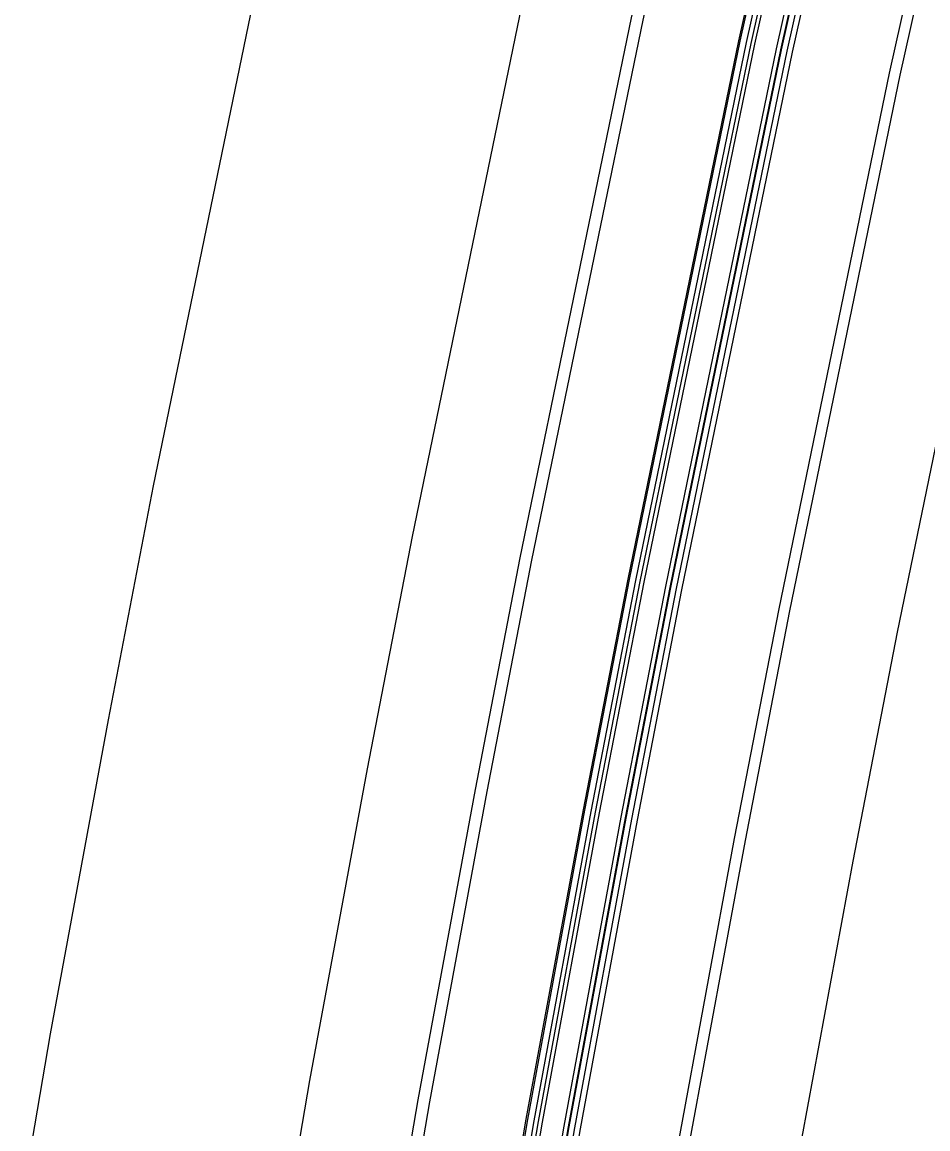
# Model space of a CAD drawing. Extents: x 1797478 to 1804836, y 246529 to 250952.
# Drawn here: x 1797985.5 to 1798026.7, y 249985.3 to 250035.6 of the extents above; entities that cross this region are included whole.
import ezdxf

# ---------------------------------------------------------------- set-up
doc = ezdxf.new("R2010")
doc.units = 0
for name, color, linetype in [('1', 7, 'Continuous'), ('DRAINAGE', 7, 'Continuous'), ('EDPV-LINE', 7, 'Continuous'), ('SHDR-UPAV', 7, 'Continuous')]:
    doc.layers.add(name, color=color, linetype=linetype)

msp = doc.modelspace()

# ---------------------------------------------------------------- linework, layer by layer
for points in [[(1797951.99, 249668.29), (1797955.124, 249690.23), (1797958.66, 249714.978), (1797962.197, 249739.727), (1797965.078, 249759.89), (1797965.733, 249764.476), (1797969.269, 249789.224), (1797972.805, 249813.973), (1797976.341, 249838.721), (1797979.877, 249863.47), (1797983.414, 249888.219), (1797983.961, 249892.048), (1797986.95, 249912.967), (1797990.492, 249937.737), (1797994.314, 249962.635), (1797998.556, 249987.465), (1798001.173, 250001.643), (1798003.217, 250012.22), (1798008.296, 250036.893), (1798013.79, 250061.476), (1798019.699, 250085.963), (1798026.021, 250110.346)], [(1797951.99, 249668.29), (1797955.124, 249690.23), (1797958.66, 249714.978), (1797962.197, 249739.727), (1797965.078, 249759.89), (1797965.733, 249764.476), (1797969.269, 249789.224), (1797972.805, 249813.973), (1797976.341, 249838.721), (1797979.877, 249863.47), (1797983.414, 249888.219), (1797983.961, 249892.048), (1797986.95, 249912.967), (1797990.492, 249937.737), (1797994.314, 249962.635), (1797998.556, 249987.465), (1798001.173, 250001.643), (1798003.217, 250012.22), (1798008.296, 250036.893), (1798013.79, 250061.476), (1798019.699, 250085.963), (1798026.021, 250110.346)], [(1797951.99, 249668.29), (1797955.124, 249690.23), (1797958.66, 249714.978), (1797962.197, 249739.727), (1797965.078, 249759.89), (1797965.733, 249764.476), (1797969.269, 249789.224), (1797972.805, 249813.973), (1797976.341, 249838.721), (1797979.877, 249863.47), (1797983.414, 249888.219), (1797983.961, 249892.048), (1797986.95, 249912.967), (1797990.492, 249937.737), (1797994.314, 249962.635), (1797998.556, 249987.465), (1798001.173, 250001.643), (1798003.217, 250012.22), (1798008.296, 250036.893), (1798013.79, 250061.476), (1798019.699, 250085.963), (1798026.021, 250110.346)], [(1797951.99, 249668.29), (1797955.124, 249690.23), (1797958.66, 249714.978), (1797962.197, 249739.727), (1797965.078, 249759.89), (1797965.733, 249764.476), (1797969.269, 249789.224), (1797972.805, 249813.973), (1797976.341, 249838.721), (1797979.877, 249863.47), (1797983.414, 249888.219), (1797983.961, 249892.048), (1797986.95, 249912.967), (1797990.492, 249937.737), (1797994.314, 249962.635), (1797998.556, 249987.465), (1798001.173, 250001.643), (1798003.217, 250012.22), (1798008.296, 250036.893), (1798013.79, 250061.476), (1798019.699, 250085.963), (1798026.021, 250110.346)], [(1797956.939, 249667.583), (1797960.074, 249689.522), (1797963.61, 249714.271), (1797967.146, 249739.02), (1797970.027, 249759.182), (1797970.683, 249763.768), (1797974.219, 249788.517), (1797977.755, 249813.266), (1797981.291, 249838.014), (1797984.827, 249862.763), (1797988.363, 249887.512), (1797988.911, 249891.341), (1797991.899, 249912.26), (1797995.44, 249937.021), (1797999.25, 249961.835), (1798003.478, 249986.582), (1798006.085, 250000.712), (1798008.123, 250011.254), (1798013.184, 250035.843), (1798018.66, 250060.344), (1798024.549, 250084.749), (1798030.85, 250109.051)], [(1797957.455, 249667.51), (1797960.59, 249689.449), (1797964.126, 249714.197), (1797967.662, 249738.946), (1797970.543, 249759.109), (1797971.198, 249763.695), (1797974.734, 249788.443), (1797978.27, 249813.192), (1797981.807, 249837.94), (1797985.347, 249862.689), (1797988.886, 249887.437), (1797989.434, 249891.266), (1797992.426, 249912.185), (1797995.97, 249936.944), (1797999.782, 249961.749), (1798004.012, 249986.486), (1798006.621, 250000.611), (1798008.658, 250011.148), (1798013.718, 250035.729), (1798019.192, 250060.221), (1798025.079, 250084.616), (1798031.377, 250108.909)], [(1797962.119, 249666.843), (1797965.25, 249688.783), (1797968.781, 249713.532), (1797972.313, 249738.281), (1797975.19, 249758.445), (1797975.843, 249763.031), (1797979.37, 249787.781), (1797982.893, 249812.531), (1797986.416, 249837.282), (1797989.934, 249862.033), (1797993.453, 249886.784), (1797993.998, 249890.614), (1797996.972, 249911.535), (1798000.494, 249936.288), (1798004.273, 249961.02), (1798008.47, 249985.685), (1798011.059, 249999.769), (1798013.089, 250010.275), (1798018.134, 250034.781), (1798023.591, 250059.198), (1798029.46, 250083.52), (1798035.739, 250107.739)], [(1797962.416, 249666.801), (1797965.547, 249688.74), (1797969.078, 249713.49), (1797972.61, 249738.239), (1797975.487, 249758.402), (1797976.14, 249762.988), (1797979.667, 249787.738), (1797983.19, 249812.489), (1797986.713, 249837.24), (1797990.231, 249861.991), (1797993.75, 249886.742), (1797994.295, 249890.572), (1797997.269, 249911.493), (1798000.791, 249936.245), (1798004.569, 249960.972), (1798008.765, 249985.632), (1798011.353, 249999.714), (1798013.384, 250010.217), (1798018.427, 250034.718), (1798023.883, 250059.13), (1798029.751, 250083.447), (1798036.029, 250107.661)], [(1797962.425, 249666.799), (1797965.56, 249688.738), (1797969.096, 249713.487), (1797972.632, 249738.236), (1797975.513, 249758.398), (1797976.168, 249762.984), (1797979.705, 249787.733), (1797983.241, 249812.482), (1797986.778, 249837.23), (1797990.317, 249861.978), (1797993.857, 249886.727), (1797994.405, 249890.556), (1797997.397, 249911.475), (1798000.94, 249936.224), (1798004.738, 249960.945), (1798008.954, 249985.598), (1798011.555, 249999.675), (1798013.585, 250010.177), (1798018.627, 250034.675), (1798024.083, 250059.084), (1798029.95, 250083.397), (1798036.227, 250107.608)], [(1797962.631, 249666.77), (1797965.766, 249688.709), (1797969.302, 249713.458), (1797972.839, 249738.206), (1797975.719, 249758.369), (1797976.375, 249762.955), (1797979.911, 249787.704), (1797983.447, 249812.452), (1797986.983, 249837.201), (1797990.519, 249861.95), (1797994.056, 249886.698), (1797994.603, 249890.528), (1797997.592, 249911.447), (1798001.131, 249936.196), (1798004.925, 249960.915), (1798009.137, 249985.566), (1798011.735, 249999.641), (1798013.764, 250010.142), (1798018.806, 250034.637), (1798024.261, 250059.043), (1798030.127, 250083.353), (1798036.404, 250107.561)], [(1797963.621, 249666.628), (1797966.756, 249688.568), (1797970.292, 249713.316), (1797973.828, 249738.065), (1797976.709, 249758.228), (1797977.365, 249762.814), (1797980.901, 249787.562), (1797984.437, 249812.311), (1797987.973, 249837.059), (1797991.509, 249861.808), (1797995.045, 249886.557), (1797995.593, 249890.386), (1797998.582, 249911.305), (1798002.12, 249936.053), (1798005.913, 249960.755), (1798010.121, 249985.389), (1798012.717, 249999.455), (1798014.746, 250009.949), (1798019.784, 250034.427), (1798025.235, 250058.816), (1798031.098, 250083.11), (1798037.369, 250107.302)], [(1797963.819, 249666.6), (1797966.954, 249688.539), (1797970.49, 249713.288), (1797974.026, 249738.037), (1797976.907, 249758.199), (1797977.563, 249762.785), (1797981.099, 249787.534), (1797984.635, 249812.283), (1797988.171, 249837.031), (1797991.707, 249861.78), (1797995.243, 249886.528), (1797995.791, 249890.358), (1797998.78, 249911.277), (1798002.318, 249936.024), (1798006.11, 249960.723), (1798010.318, 249985.354), (1798012.914, 249999.418), (1798014.942, 250009.91), (1798019.98, 250034.385), (1798025.43, 250058.771), (1798031.292, 250083.062), (1798037.563, 250107.25)], [(1797963.828, 249666.599), (1797966.962, 249688.538), (1797970.499, 249713.287), (1797974.035, 249738.035), (1797976.916, 249758.198), (1797977.571, 249762.784), (1797981.107, 249787.533), (1797984.646, 249812.281), (1797988.186, 249837.029), (1797991.725, 249861.777), (1797995.265, 249886.525), (1797995.812, 249890.355), (1797998.804, 249911.274), (1798002.346, 249936.02), (1798006.14, 249960.718), (1798010.351, 249985.348), (1798012.949, 249999.411), (1798014.977, 250009.903), (1798020.014, 250034.377), (1798025.465, 250058.763), (1798031.326, 250083.053), (1798037.597, 250107.241)], [(1797964.116, 249666.558), (1797967.251, 249688.497), (1797970.787, 249713.246), (1797974.323, 249737.994), (1797977.204, 249758.157), (1797977.86, 249762.743), (1797981.396, 249787.491), (1797984.932, 249812.24), (1797988.468, 249836.989), (1797992.004, 249861.737), (1797995.54, 249886.486), (1797996.088, 249890.316), (1797999.077, 249911.235), (1798002.615, 249935.981), (1798006.406, 249960.675), (1798010.613, 249985.301), (1798013.208, 249999.362), (1798015.236, 250009.852), (1798020.273, 250034.322), (1798025.722, 250058.703), (1798031.583, 250082.989), (1798037.852, 250107.172)], [(1797968.798, 249665.889), (1797971.933, 249687.828), (1797975.469, 249712.577), (1797979.005, 249737.325), (1797981.886, 249757.488), (1797982.541, 249762.074), (1797986.077, 249786.823), (1797989.616, 249811.571), (1797993.156, 249836.319), (1797996.695, 249861.067), (1798000.235, 249885.815), (1798000.782, 249889.645), (1798003.774, 249910.564), (1798007.314, 249935.3), (1798011.096, 249959.914), (1798015.292, 249984.46), (1798017.881, 249998.476), (1798019.902, 250008.933), (1798024.922, 250033.324), (1798030.354, 250057.627), (1798036.196, 250081.834), (1798042.445, 250105.94)], [(1797969.314, 249665.815), (1797972.448, 249687.754), (1797975.985, 249712.503), (1797979.521, 249737.252), (1797982.402, 249757.414), (1797983.057, 249762), (1797986.593, 249786.749), (1797990.129, 249811.498), (1797993.665, 249836.246), (1797997.201, 249860.995), (1798000.738, 249885.743), (1798001.285, 249889.573), (1798004.274, 249910.492), (1798007.811, 249935.228), (1798011.588, 249959.834), (1798015.781, 249984.373), (1798018.367, 249998.384), (1798020.387, 250008.837), (1798025.406, 250033.22), (1798030.836, 250057.515), (1798036.675, 250081.714), (1798042.923, 250105.812)], [(1797974.263, 249665.108), (1797977.398, 249687.047), (1797980.934, 249711.796), (1797984.47, 249736.544), (1797987.351, 249756.707), (1797988.007, 249761.293), (1797991.543, 249786.042), (1797995.079, 249810.79), (1797998.615, 249835.539), (1798002.151, 249860.288), (1798005.687, 249885.036), (1798006.235, 249888.866), (1798009.224, 249909.785), (1798012.759, 249934.511), (1798016.524, 249959.034), (1798020.702, 249983.489), (1798023.279, 249997.453), (1798025.293, 250007.87), (1798030.295, 250032.171), (1798035.706, 250056.383), (1798041.526, 250080.5), (1798047.752, 250104.516)], [(1797974.263, 249665.108), (1797977.398, 249687.047), (1797980.934, 249711.796), (1797984.47, 249736.544), (1797987.351, 249756.707), (1797988.007, 249761.293), (1797991.543, 249786.042), (1797995.079, 249810.79), (1797998.615, 249835.539), (1798002.151, 249860.288), (1798005.687, 249885.036), (1798006.235, 249888.866), (1798009.224, 249909.785), (1798012.759, 249934.511), (1798016.524, 249959.034), (1798020.702, 249983.489), (1798023.279, 249997.453), (1798025.293, 250007.87), (1798030.295, 250032.171), (1798035.706, 250056.383), (1798041.526, 250080.5), (1798047.752, 250104.516)], [(1797974.263, 249665.108), (1797977.398, 249687.047), (1797980.934, 249711.796), (1797984.47, 249736.544), (1797987.351, 249756.707), (1797988.007, 249761.293), (1797991.543, 249786.042), (1797995.079, 249810.79), (1797998.615, 249835.539), (1798002.151, 249860.288), (1798005.687, 249885.036), (1798006.235, 249888.866), (1798009.224, 249909.785), (1798012.759, 249934.511), (1798016.524, 249959.034), (1798020.702, 249983.489), (1798023.279, 249997.453), (1798025.293, 250007.87), (1798030.295, 250032.171), (1798035.706, 250056.383), (1798041.526, 250080.5), (1798047.752, 250104.516)], [(1797974.263, 249665.108), (1797977.398, 249687.047), (1797980.934, 249711.796), (1797984.47, 249736.544), (1797987.351, 249756.707), (1797988.007, 249761.293), (1797991.543, 249786.042), (1797995.079, 249810.79), (1797998.615, 249835.539), (1798002.151, 249860.288), (1798005.687, 249885.036), (1798006.235, 249888.866), (1798009.224, 249909.785), (1798012.759, 249934.511), (1798016.524, 249959.034), (1798020.702, 249983.489), (1798023.279, 249997.453), (1798025.293, 250007.87), (1798030.295, 250032.171), (1798035.706, 250056.383), (1798041.526, 250080.5), (1798047.752, 250104.516)], [(1797974.263, 249665.108), (1797977.398, 249687.047), (1797980.934, 249711.796), (1797984.47, 249736.544), (1797987.351, 249756.707), (1797988.007, 249761.293), (1797991.543, 249786.042), (1797995.079, 249810.79), (1797998.615, 249835.539), (1798002.151, 249860.288), (1798005.687, 249885.036), (1798006.235, 249888.866), (1798009.224, 249909.785), (1798012.759, 249934.511), (1798016.524, 249959.034), (1798020.702, 249983.489), (1798023.279, 249997.453), (1798025.293, 250007.87), (1798030.295, 250032.171), (1798035.706, 250056.383), (1798041.526, 250080.5), (1798047.752, 250104.516)], [(1797940.11, 249669.988), (1797943.245, 249691.927), (1797946.781, 249716.676), (1797950.317, 249741.424), (1797953.198, 249761.587), (1797953.853, 249766.173), (1797957.39, 249790.922), (1797960.926, 249815.67), (1797964.462, 249840.419), (1797967.998, 249865.167), (1797971.534, 249889.916), (1797972.081, 249893.746), (1797975.07, 249914.665), (1797978.616, 249939.458), (1797982.469, 249964.556), (1797986.745, 249989.586), (1797989.383, 250003.878), (1797991.444, 250014.54), (1797996.563, 250039.411), (1798002.102, 250064.192), (1798008.058, 250088.876)], [(1797940.11, 249669.988), (1797943.245, 249691.927), (1797946.781, 249716.676), (1797950.317, 249741.424), (1797953.198, 249761.587), (1797953.853, 249766.173), (1797957.39, 249790.922), (1797960.926, 249815.67), (1797964.462, 249840.419), (1797967.998, 249865.167), (1797971.534, 249889.916), (1797972.081, 249893.746), (1797975.07, 249914.665), (1797978.616, 249939.458), (1797982.469, 249964.556), (1797986.745, 249989.586), (1797989.383, 250003.878), (1797991.444, 250014.54), (1797996.563, 250039.411), (1798002.102, 250064.192), (1798008.058, 250088.876)], [(1797940.11, 249669.988), (1797943.245, 249691.927), (1797946.781, 249716.676), (1797950.317, 249741.424), (1797953.198, 249761.587), (1797953.853, 249766.173), (1797957.39, 249790.922), (1797960.926, 249815.67), (1797964.462, 249840.419), (1797967.998, 249865.167), (1797971.534, 249889.916), (1797972.081, 249893.746), (1797975.07, 249914.665), (1797978.616, 249939.458), (1797982.469, 249964.556), (1797986.745, 249989.586), (1797989.383, 250003.878), (1797991.444, 250014.54), (1797996.563, 250039.411), (1798002.102, 250064.192), (1798008.058, 250088.876)], [(1797940.11, 249669.988), (1797943.245, 249691.927), (1797946.781, 249716.676), (1797950.317, 249741.424), (1797953.198, 249761.587), (1797953.853, 249766.173), (1797957.39, 249790.922), (1797960.926, 249815.67), (1797964.462, 249840.419), (1797967.998, 249865.167), (1797971.534, 249889.916), (1797972.081, 249893.746), (1797975.07, 249914.665), (1797978.616, 249939.458), (1797982.469, 249964.556), (1797986.745, 249989.586), (1797989.383, 250003.878), (1797991.444, 250014.54), (1797996.563, 250039.411), (1798002.102, 250064.192), (1798008.058, 250088.876)]]:
    msp.add_lwpolyline(points)
at = {"layer": '1'}
msp.add_lwpolyline([(1797940.11, 249669.988), (1797943.245, 249691.927), (1797946.781, 249716.676), (1797950.317, 249741.424), (1797953.198, 249761.587), (1797953.853, 249766.173), (1797957.39, 249790.922), (1797960.926, 249815.67), (1797964.462, 249840.419), (1797967.998, 249865.167), (1797971.534, 249889.916), (1797972.081, 249893.746), (1797975.07, 249914.665), (1797978.616, 249939.458), (1797982.469, 249964.556), (1797986.745, 249989.586), (1797989.383, 250003.878), (1797991.444, 250014.54), (1797996.563, 250039.411), (1798002.102, 250064.192), (1798008.058, 250088.876)], dxfattribs=at)
at = {"layer": 'DRAINAGE'}
for points in [[(1797962.119, 249666.843), (1797965.25, 249688.783), (1797968.781, 249713.532), (1797972.313, 249738.281), (1797975.19, 249758.445), (1797975.843, 249763.031), (1797979.37, 249787.781), (1797982.893, 249812.531), (1797986.416, 249837.282), (1797989.934, 249862.033), (1797993.453, 249886.784), (1797993.998, 249890.614), (1797996.972, 249911.535), (1798000.494, 249936.288), (1798004.273, 249961.02), (1798008.47, 249985.685), (1798011.059, 249999.769), (1798013.089, 250010.275), (1798018.134, 250034.781), (1798023.591, 250059.198), (1798029.46, 250083.52), (1798035.739, 250107.739)], [(1797964.116, 249666.558), (1797967.251, 249688.497), (1797970.787, 249713.246), (1797974.323, 249737.994), (1797977.204, 249758.157), (1797977.86, 249762.743), (1797981.396, 249787.491), (1797984.932, 249812.24), (1797988.468, 249836.989), (1797992.004, 249861.737), (1797995.54, 249886.486), (1797996.088, 249890.316), (1797999.077, 249911.235), (1798002.615, 249935.981), (1798006.406, 249960.675), (1798010.613, 249985.301), (1798013.208, 249999.362), (1798015.236, 250009.852), (1798020.273, 250034.322), (1798025.722, 250058.703), (1798031.583, 250082.989), (1798037.852, 250107.172)]]:
    msp.add_lwpolyline(points, dxfattribs=at)
at = {"layer": 'EDPV-LINE'}
for points in [[(1797951.99, 249668.29), (1797955.124, 249690.23), (1797958.66, 249714.978), (1797962.197, 249739.727), (1797965.078, 249759.89), (1797965.733, 249764.476), (1797969.269, 249789.224), (1797972.805, 249813.973), (1797976.341, 249838.721), (1797979.877, 249863.47), (1797983.414, 249888.219), (1797983.961, 249892.048), (1797986.95, 249912.967), (1797990.492, 249937.737), (1797994.314, 249962.635), (1797998.556, 249987.465), (1798001.173, 250001.643), (1798003.217, 250012.22), (1798008.296, 250036.893), (1798013.79, 250061.476), (1798019.699, 250085.963), (1798026.021, 250110.346)], [(1797951.99, 249668.29), (1797955.124, 249690.23), (1797958.66, 249714.978), (1797962.197, 249739.727), (1797965.078, 249759.89), (1797965.733, 249764.476), (1797969.269, 249789.224), (1797972.805, 249813.973), (1797976.341, 249838.721), (1797979.877, 249863.47), (1797983.414, 249888.219), (1797983.961, 249892.048), (1797986.95, 249912.967), (1797990.492, 249937.737), (1797994.314, 249962.635), (1797998.556, 249987.465), (1798001.173, 250001.643), (1798003.217, 250012.22), (1798008.296, 250036.893), (1798013.79, 250061.476), (1798019.699, 250085.963), (1798026.021, 250110.346)], [(1797962.119, 249666.843), (1797965.25, 249688.783), (1797968.781, 249713.532), (1797972.313, 249738.281), (1797975.19, 249758.445), (1797975.843, 249763.031), (1797979.37, 249787.781), (1797982.893, 249812.531), (1797986.416, 249837.282), (1797989.934, 249862.033), (1797993.453, 249886.784), (1797993.998, 249890.614), (1797996.972, 249911.535), (1798000.494, 249936.288), (1798004.273, 249961.02), (1798008.47, 249985.685), (1798011.059, 249999.769), (1798013.089, 250010.275), (1798018.134, 250034.781), (1798023.591, 250059.198), (1798029.46, 250083.52), (1798035.739, 250107.739)], [(1797964.116, 249666.558), (1797967.251, 249688.497), (1797970.787, 249713.246), (1797974.323, 249737.994), (1797977.204, 249758.157), (1797977.86, 249762.743), (1797981.396, 249787.491), (1797984.932, 249812.24), (1797988.468, 249836.989), (1797992.004, 249861.737), (1797995.54, 249886.486), (1797996.088, 249890.316), (1797999.077, 249911.235), (1798002.615, 249935.981), (1798006.406, 249960.675), (1798010.613, 249985.301), (1798013.208, 249999.362), (1798015.236, 250009.852), (1798020.273, 250034.322), (1798025.722, 250058.703), (1798031.583, 250082.989), (1798037.852, 250107.172)], [(1797974.263, 249665.108), (1797977.398, 249687.047), (1797980.934, 249711.796), (1797984.47, 249736.544), (1797987.351, 249756.707), (1797988.007, 249761.293), (1797991.543, 249786.042), (1797995.079, 249810.79), (1797998.615, 249835.539), (1798002.151, 249860.288), (1798005.687, 249885.036), (1798006.235, 249888.866), (1798009.224, 249909.785), (1798012.759, 249934.511), (1798016.524, 249959.034), (1798020.702, 249983.489), (1798023.279, 249997.453), (1798025.293, 250007.87), (1798030.295, 250032.171), (1798035.706, 250056.383), (1798041.526, 250080.5), (1798047.752, 250104.516)]]:
    msp.add_lwpolyline(points, dxfattribs=at)
at = {"layer": 'SHDR-UPAV'}
for points in [[(1797961.889, 249666.876), (1797965.024, 249688.815), (1797968.56, 249713.564), (1797972.096, 249738.312), (1797974.977, 249758.475), (1797975.632, 249763.061), (1797979.168, 249787.81), (1797982.705, 249812.558), (1797986.241, 249837.307), (1797989.777, 249862.056), (1797993.313, 249886.804), (1797993.86, 249890.634), (1797996.849, 249911.553), (1798000.389, 249936.304), (1798004.185, 249961.035), (1798008.399, 249985.698), (1798010.998, 249999.781), (1798013.029, 250010.287), (1798018.073, 250034.794), (1798023.531, 250059.212), (1798029.4, 250083.535), (1798035.679, 250107.755)], [(1797961.889, 249666.876), (1797965.024, 249688.815), (1797968.56, 249713.564), (1797972.096, 249738.312), (1797974.977, 249758.475), (1797975.632, 249763.061), (1797979.168, 249787.81), (1797982.705, 249812.558), (1797986.241, 249837.307), (1797989.777, 249862.056), (1797993.313, 249886.804), (1797993.86, 249890.634), (1797996.849, 249911.553), (1798000.389, 249936.304), (1798004.185, 249961.035), (1798008.399, 249985.698), (1798010.998, 249999.781), (1798013.029, 250010.287), (1798018.073, 250034.794), (1798023.531, 250059.212), (1798029.4, 250083.535), (1798035.679, 250107.755)], [(1797964.364, 249666.522), (1797967.499, 249688.461), (1797971.035, 249713.21), (1797974.571, 249737.959), (1797977.452, 249758.121), (1797978.107, 249762.707), (1797981.643, 249787.456), (1797985.179, 249812.205), (1797988.716, 249836.953), (1797992.252, 249861.702), (1797995.788, 249886.451), (1797996.335, 249890.28), (1797999.324, 249911.199), (1798002.863, 249935.945), (1798006.653, 249960.635), (1798010.859, 249985.256), (1798013.454, 249999.315), (1798015.481, 250009.804), (1798020.517, 250034.269), (1798025.966, 250058.646), (1798031.825, 250082.928), (1798038.094, 250107.107)], [(1797964.364, 249666.522), (1797967.499, 249688.461), (1797971.035, 249713.21), (1797974.571, 249737.959), (1797977.452, 249758.121), (1797978.107, 249762.707), (1797981.643, 249787.456), (1797985.179, 249812.205), (1797988.716, 249836.953), (1797992.252, 249861.702), (1797995.788, 249886.451), (1797996.335, 249890.28), (1797999.324, 249911.199), (1798002.863, 249935.945), (1798006.653, 249960.635), (1798010.859, 249985.256), (1798013.454, 249999.315), (1798015.481, 250009.804), (1798020.517, 250034.269), (1798025.966, 250058.646), (1798031.825, 250082.928), (1798038.094, 250107.107)]]:
    msp.add_lwpolyline(points, dxfattribs=at)

doc.saveas('drawing.dxf')
